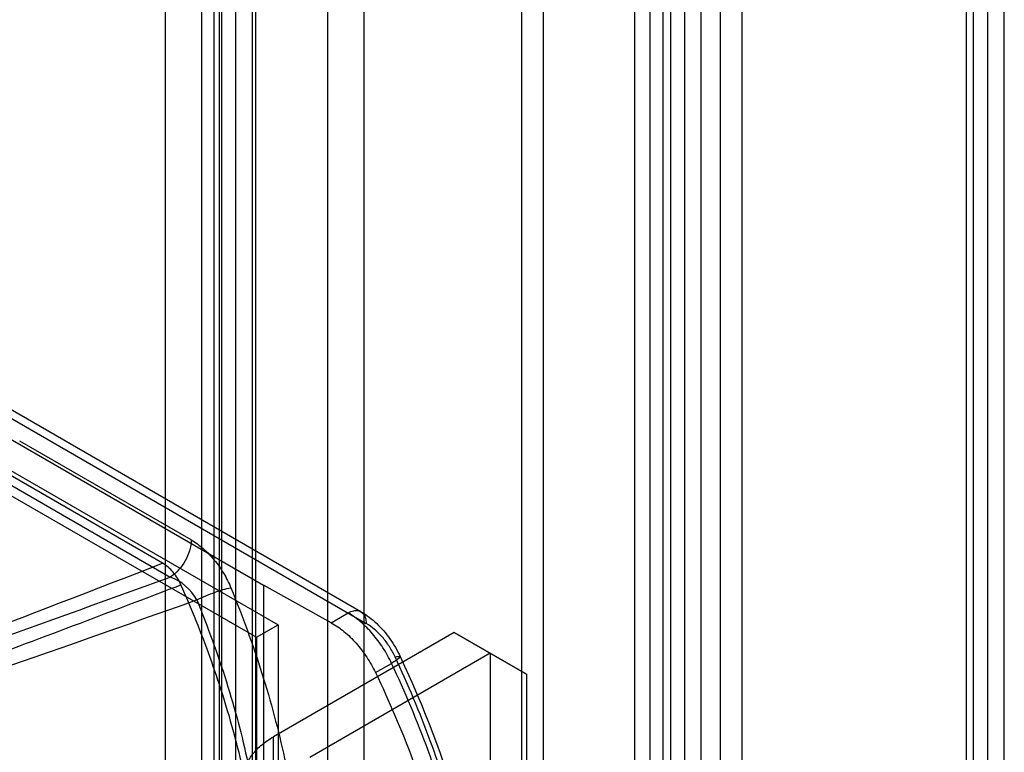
# Model space of a CAD drawing. Header units: millimetres. Extents: x 188 to 1028, y 131 to 1566.
# Tile 311 of 326: x 989 to 1028, y 1146 to 1175. Entities that reach past the tile are written whole.
import ezdxf

# ---------------------------------------------------------------- set-up
doc = ezdxf.new("R2010")
doc.units = ezdxf.units.MM
doc.header["$LTSCALE"] = 110.325218
doc.layers.get('0').update_dxf_attribs({"linetype": 'CONTINUOUS'})

msp = doc.modelspace()

# ---------------------------------------------------------------- linework, layer by layer
at = {"color": 7, "linetype": 'CONTINUOUS'}
for p, q in [((996.063, 1327.966), (996.063, 371.026)), ((994.649, 1327.15), (994.649, 370.209)), ((1026.009, 1325.619), (1026.009, 393.173)), ((1026.302, 394.48), (1026.302, 1325.129)), ((1026.858, 392.684), (1026.858, 1325.129)), ((1027.502, 394.48), (1027.502, 1325.129)), ((1016.392, 1138.395), (1016.392, 1320.067)), ((1017.241, 1137.905), (1017.241, 1319.577)), ((1014.448, 357.145), (1014.448, 1317.352)), ((1013.034, 357.962), (1013.034, 1316.536)), ((1013.619, 1315.719), (1013.619, 358.778)), ((1015.619, 1315.719), (1015.619, 358.778)), ((998.184, 1307.963), (998.184, 351.022)), ((1001.013, 351.022), (1001.013, 1307.963)), ((996.77, 350.205), (996.77, 1307.146)), ((1002.427, 1307.146), (1002.427, 350.205)), ((997.407, 347.96), (997.407, 1303.431)), ((996.558, 348.45), (996.558, 1302.941)), ((996.851, 1302.043), (996.851, 348.858)), ((998.051, 1302.043), (998.051, 348.858)), ((1014.978, 1287.407), (1014.978, 1138.395)), ((1014.13, 1286.917), (1014.13, 1137.905)), ((1009.463, 1141.58), (1009.463, 1261.891)), ((1008.614, 1141.09), (1008.614, 1261.401)), ((966.011, 1172.626), (1002.516, 1151.55)), ((1002.309, 1152.008), (966.511, 1172.676)), ((964.066, 1171.708), (999.068, 1151.5)), ((963.218, 1171.218), (998.22, 1151.01)), ((968.486, 1170.381), (998.497, 1153.054)), ((995.665, 1154.819), (988.949, 1158.696)), ((994.545, 1153.907), (986.981, 1158.274)), ((988.131, 1157.244), (994.846, 1153.367)), ((998.497, 1153.054), (998.497, 1125.293)), ((1001.147, 1151.576), (998.497, 1153.054)), ((1001.147, 1151.576), (1001.809, 1151.958)), ((998.22, 1151.01), (999.068, 1151.5)), ((1005.962, 1151.194), (998.891, 1147.111)), ((999.068, 1151.5), (999.068, 1126.188)), ((1008.791, 1149.561), (1005.962, 1151.194)), ((1005.962, 1151.194), (1008.791, 1149.561)), ((998.22, 1151.01), (998.22, 1125.698)), ((1007.377, 1150.377), (1000.306, 1146.295)), ((1007.377, 1150.377), (1007.377, 1112.818)), ((1002.881, 1149.62), (1003.513, 1149.984)), ((1008.791, 1149.561), (1008.791, 1112.001)), ((998.891, 1103.02), (998.891, 1147.111))]:
    msp.add_line(p, q, dxfattribs=at)
for centre, radius, start, end in [((367.988, 2771.475), 1734.676, 290.607343, 291.17363), ((479.038, 2575.335), 1512.632, 289.279597, 289.937871), ((613.711, 2224.889), 1138.478, 288.71394, 289.614077)]:
    msp.add_arc(centre, radius, start, end, dxfattribs=at)
for points, knots in [([(995.665, 1154.819), (995.665, 1154.534), (995.474, 1153.97), (995.09, 1153.517), (994.846, 1153.367)], [0, 0, 0, 0, 0.497772, 1, 1, 1, 1]), ([(995.665, 1154.819), (995.831, 1154.723), (996.155, 1154.483), (996.583, 1154.039), (996.948, 1153.518), (997.141, 1153.136), (997.221, 1152.941)], [0, 0, 0, 0, 0.23236, 0.484049, 0.74448, 1, 1, 1, 1]), ([(995.265, 1153.06), (995.226, 1153.15), (995.134, 1153.322), (994.963, 1153.555), (994.769, 1153.755), (994.622, 1153.863), (994.545, 1153.907)], [0, 0, 0, 0, 0.2601, 0.518705, 0.765511, 1, 1, 1, 1]), ([(978.991, 1146.968), (981.497, 1147.886), (986.864, 1149.876), (992.282, 1151.925), (995.201, 1153.036), (995.265, 1153.06)], [0, 0, 0, 0, 0.460721, 0.988127, 1, 1, 1, 1]), ([(998.497, 1139.174), (998.497, 1140.05), (998.401, 1141.851), (997.998, 1144.59), (997.339, 1147.403), (996.433, 1150.249), (995.679, 1152.126), (995.265, 1153.06)], [0, 0, 0, 0, 0.183212, 0.376245, 0.577823, 0.786355, 1, 1, 1, 1]), ([(995.879, 1152.471), (996.112, 1152.587), (996.551, 1152.769), (997.009, 1152.911), (997.222, 1152.941)], [0, 0, 0, 0, 0.547356, 1, 1, 1, 1]), ([(997.221, 1152.941), (997.673, 1151.841), (998.473, 1149.641), (999.362, 1146.32), (999.908, 1143.081), (1000.04, 1140.95), (1000.04, 1139.916)], [0, 0, 0, 0, 0.266059, 0.523196, 0.768604, 1, 1, 1, 1]), ([(995.879, 1152.47), (996.311, 1151.419), (997.076, 1149.317), (997.926, 1146.141), (998.447, 1143.046), (998.573, 1141.008), (998.573, 1140.02)], [0, 0, 0, 0, 0.266048, 0.523185, 0.768591, 1, 1, 1, 1]), ([(1001.809, 1151.958), (1001.877, 1151.998), (1002.011, 1152.055), (1002.223, 1152.061), (1002.398, 1151.96), (1002.499, 1151.774), (1002.516, 1151.628), (1002.516, 1151.55)], [0, 0, 0, 0, 0.224845, 0.413543, 0.586452, 0.775152, 1, 1, 1, 1]), ([(1003.513, 1149.984), (1003.414, 1150.195), (1003.189, 1150.601), (1002.782, 1151.148), (1002.324, 1151.61), (1001.983, 1151.858), (1001.809, 1151.958)], [0, 0, 0, 0, 0.263962, 0.524422, 0.772296, 1, 1, 1, 1]), ([(1002.309, 1152.008), (1002.533, 1151.879), (1002.952, 1151.555), (1003.468, 1150.953), (1003.738, 1150.491), (1003.85, 1150.25)], [0, 0, 0, 0, 0.32753, 0.663142, 1, 1, 1, 1]), ([(1001.147, 1151.576), (1001.324, 1151.478), (1001.671, 1151.234), (1002.137, 1150.777), (1002.552, 1150.233), (1002.78, 1149.829), (1002.881, 1149.62)], [0, 0, 0, 0, 0.228605, 0.476728, 0.736858, 1, 1, 1, 1]), ([(1003.652, 1150.234), (1003.586, 1150.375), (1003.436, 1150.645), (1003.165, 1151.01), (1002.859, 1151.318), (1002.632, 1151.483), (1002.516, 1151.55)], [0, 0, 0, 0, 0.263754, 0.524229, 0.772117, 1, 1, 1, 1]), ([(1003.652, 1150.234), (1003.716, 1150.252), (1003.958, 1150.294), (1003.673, 1150.074), (1003.578, 1150.022), (1003.513, 1149.984)], [0, 0, 0, 0, 0.315692, 0.644589, 1, 1, 1, 1]), ([(1003.85, 1150.25), (1004.777, 1148.274), (1006.294, 1144.302), (1007.524, 1138.31), (1007.566, 1132.734), (1006.377, 1127.914), (1004.658, 1125.297), (1003.645, 1124.304)], [0, 0, 0, 0, 0.239001, 0.463455, 0.666506, 0.844625, 1, 1, 1, 1]), ([(1003.652, 1125.426), (1004.172, 1125.936), (1005.122, 1127.123), (1006.173, 1129.237), (1006.876, 1131.679), (1007.222, 1134.401), (1007.209, 1137.352), (1006.839, 1140.475), (1006.119, 1143.711), (1005.062, 1146.998), (1004.155, 1149.16), (1003.652, 1150.234)], [0, 0, 0, 0, 0.083329, 0.172275, 0.268509, 0.372827, 0.485292, 0.605377, 0.732107, 0.864163, 1, 1, 1, 1]), ([(1003.513, 1124.204), (1004.053, 1124.733), (1005.039, 1125.966), (1006.131, 1128.161), (1006.863, 1130.699), (1007.223, 1133.53), (1007.21, 1136.598), (1006.825, 1139.846), (1006.075, 1143.21), (1004.977, 1146.624), (1004.036, 1148.869), (1003.513, 1149.984)], [0, 0, 0, 0, 0.083232, 0.172148, 0.268403, 0.372787, 0.485342, 0.605514, 0.732291, 0.864318, 1, 1, 1, 1]), ([(1002.881, 1149.62), (1003.413, 1148.509), (1004.372, 1146.272), (1005.489, 1142.867), (1006.251, 1139.511), (1006.643, 1136.268), (1006.656, 1133.201), (1006.289, 1130.367), (1005.545, 1127.821), (1004.432, 1125.614), (1003.43, 1124.373), (1002.881, 1123.839)], [0, 0, 0, 0, 0.135469, 0.267137, 0.393493, 0.513272, 0.625555, 0.729873, 0.826349, 0.915828, 1, 1, 1, 1]), ([(998.891, 1143.845), (998.716, 1143.947), (998.397, 1144.166), (998.016, 1144.567), (997.776, 1145.009), (997.693, 1145.478), (997.776, 1145.947), (998.016, 1146.39), (998.397, 1146.79), (998.716, 1147.01), (998.891, 1147.111)], [0, 0, 0, 0, 0.145164, 0.274794, 0.391268, 0.500005, 0.608742, 0.725215, 0.854841, 1, 1, 1, 1])]:
    msp.add_open_spline(points, degree=3, knots=knots, dxfattribs=at)
msp.add_open_spline([(995.879, 1152.471), (995.667, 1152.874), (995.275, 1153.211), (994.846, 1153.366)], degree=3, dxfattribs=at)

doc.saveas('drawing.dxf')
